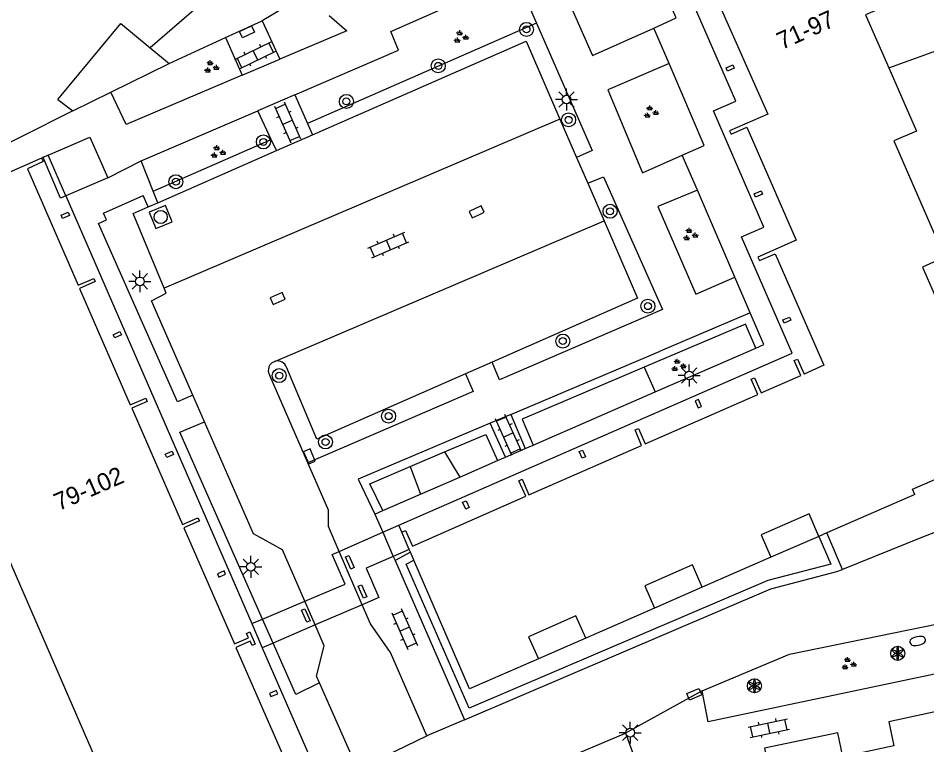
# Model space of a CAD drawing. Extents: x 132998 to 136004, y 396998 to 398512.
# Drawn here: x 133093 to 133144.9, y 397584.3 to 397625.8 of the extents above; entities that cross this region are included whole.
import ezdxf

# ---------------------------------------------------------------- set-up
doc = ezdxf.new("R2010")
doc.units = 0
for name, color, linetype in [('gg-afsc-erfafscheiding', 7, 'Continuous'), ('gg-afsc-hekwerk', 7, 'Continuous'), ('gg-anno-huisnummerreeks BGT', 7, 'Continuous'), ('gg-bbg-bijgebouw', 7, 'Continuous'), ('gg-bbg-gedigitaliseerde bijgebouw', 7, 'Continuous'), ('gg-bbg-hoofdgebouw', 7, 'Continuous'), ('gg-bbg-luifel en loopbrug', 7, 'Continuous'), ('gg-bbg-onder overbouw', 7, 'Continuous'), ('gg-bbg-pand overbouw', 7, 'Continuous'), ('gg-bbg-pilaar onder overbouw', 7, 'Continuous'), ('gg-bbg-pilaar overkapping', 7, 'Continuous'), ('gg-bbg-tussenscheiding', 7, 'Continuous'), ('gg-knt-verharding', 7, 'Continuous'), ('gg-knt-verharding nz', 7, 'Continuous'), ('gt-grn-groengrens', 7, 'Continuous'), ('gt-grn-weggrens', 7, 'Continuous'), ('gt-grn-weglijn', 7, 'Continuous'), ('gt-symb-boom', 7, 'Continuous'), ('gt-symb-brandkraan', 7, 'Continuous'), ('gt-symb-groenvak', 7, 'Continuous'), ('gt-symb-klinker verharding', 7, 'Continuous'), ('gt-symb-kolk', 7, 'Continuous'), ('gt-symb-kolk center center', 7, 'Continuous'), ('gt-symb-lichtmast', 7, 'Continuous'), ('gt-symb-rioolschacht', 7, 'Continuous'), ('gt-symb-solitaire heester', 7, 'Continuous')]:
    doc.layers.add(name, color=color, linetype=linetype)

# ---------------------------------------------------------------- blocks, each defined once
blk = doc.blocks.new('gt0-KOLKCC')
at = {"layer": 'gt-symb-kolk center center'}
blk.add_lwpolyline([(-0.375, 0.2), (0.375, 0.2), (0.375, -0.2), (-0.375, -0.2)], close=True, dxfattribs=at)
blk = doc.blocks.new('gt0-SH')
at = {"layer": 'gt-symb-solitaire heester'}
blk.add_circle((0, 0), 0.4, dxfattribs=at)
for centre, start, end in [((-0.346, 0.2), 270, 30), ((-0.346, -0.2), 330, 90), ((0, 0.4), 210, 330), ((0.346, 0.2), 150, 270), ((0.346, -0.2), 90, 210), ((0, -0.4), 30, 150)]:
    blk.add_arc(centre, 0.4, start, end, dxfattribs=at)
blk = doc.blocks.new('gt0-GRVAK')
at = {"layer": 'gt-symb-groenvak'}
for p, q in [((-0.11, 0.189), (-0.228, 0.24)), ((-0.182, 0.153), (0.088, 0.153)), ((-0.091, 0.211), (-0.156, 0.322)), ((-0.047, 0.214), (-0.047, 0.393)), ((-0.004, 0.211), (0.061, 0.322)), ((0.015, 0.189), (0.133, 0.24)), ((0.262, -0.052), (0.197, 0.059)), ((0.305, -0.049), (0.305, 0.13)), ((0.349, -0.052), (0.414, 0.059)), ((-0.245, -0.228), (-0.363, -0.177)), ((-0.318, -0.264), (-0.047, -0.264)), ((-0.226, -0.206), (-0.291, -0.095)), ((-0.183, -0.203), (-0.183, -0.024)), ((-0.139, -0.206), (-0.074, -0.095)), ((-0.12, -0.228), (-0.002, -0.177)), ((0.243, -0.074), (0.125, -0.023)), ((0.17, -0.11), (0.441, -0.11)), ((0.368, -0.074), (0.486, -0.023))]:
    blk.add_line(p, q, dxfattribs=at)
blk = doc.blocks.new('gt0-BR')
at = {"layer": 'gt-symb-brandkraan'}
for centre, radius, start, end in [((-0.244, 0), 0.206, 107.5669, 252.4331), ((0.599, -2.664), 3, 106.892, 107.5669), ((0, -0.691), 0.938, 73.108, 106.892), ((-0.599, -2.664), 3, 72.4331, 73.108), ((0.244, 0), 0.206, 287.567, 72.4331), ((0.599, 2.664), 3, 252.4331, 253.108), ((0, 0.691), 0.938, 253.108, 286.8921), ((-0.599, 2.664), 3, 286.8921, 287.567)]:
    blk.add_arc(centre, radius, start, end, dxfattribs=at)
blk = doc.blocks.new('gt0-LMAST')
at = {"layer": 'gt-symb-lichtmast'}
for p, q in [((-0.005, 0.246), (-0.005, 0.621)), ((-0.182, 0.173), (-0.447, 0.438)), ((0.172, 0.173), (0.437, 0.438)), ((-0.255, -0.004), (-0.63, -0.004)), ((-0.182, -0.181), (-0.447, -0.446)), ((-0.005, -0.254), (-0.005, -0.629)), ((0.437, -0.446), (0.172, -0.181)), ((0.245, -0.004), (0.62, -0.004))]:
    blk.add_line(p, q, dxfattribs=at)
blk.add_circle((-0.005, -0.004), 0.25, dxfattribs=at)
blk = doc.blocks.new('gt0-KL1')
at = {"layer": 'gt-symb-klinker verharding'}
for p, q in [((-1.15, 0.3), (1.15, 0.3)), ((-1, -0.3), (-1, 0.3)), ((-0.5, 0.3), (-0.5, 0.45)), ((0, -0.3), (0, 0.3)), ((0.5, 0.3), (0.5, 0.45)), ((1, -0.3), (1, 0.3)), ((-1.15, -0.3), (1.15, -0.3)), ((-0.5, -0.45), (-0.5, -0.3)), ((0.5, -0.45), (0.5, -0.3))]:
    blk.add_line(p, q, dxfattribs=at)
blk = doc.blocks.new('gt0-BOOM')
at = {"layer": 'gt-symb-boom'}
for radius in [0.4, 0.2]:
    blk.add_circle((0, 0), radius, dxfattribs=at)
blk = doc.blocks.new('gt0-KOLK')
at = {"layer": 'gt-symb-kolk'}
blk.add_lwpolyline([(0, 0), (0.375, 0), (0.375, 0.4), (-0.375, 0.4), (-0.375, 0), (0, 0)], dxfattribs=at)
blk = doc.blocks.new('gt0-RS')
at = {"layer": 'gt-symb-rioolschacht'}
blk.add_lwpolyline([(-0.5, -0.5), (0.5, -0.5), (0.5, 0.5), (-0.5, 0.5)], close=True, dxfattribs=at)
blk.add_circle((0, 0), 0.375, dxfattribs=at)

msp = doc.modelspace()

# ---------------------------------------------------------------- linework, layer by layer
at = {"layer": 'gg-afsc-erfafscheiding'}
msp.add_lwpolyline([(133096.104, 397620.503), (133090.175, 397617.518), (133089.42, 397618.318)], dxfattribs=at)
at = {"layer": 'gg-afsc-hekwerk'}
for p, q in [((133142.724, 397622.945), (133147.332, 397624.618)), ((133098.092, 397616.664), (133095.698, 397615.635))]:
    msp.add_line(p, q, dxfattribs=at)
for points in [[(133094.684, 397617.963), (133097.075, 397618.999), (133098.092, 397616.664)], [(133094.397, 397617.838), (133094.392, 397617.85), (133094.684, 397617.963)], [(133095.698, 397615.635), (133095.399, 397615.507), (133094.397, 397617.838)]]:
    msp.add_lwpolyline(points, dxfattribs=at)
at = {"layer": 'gg-bbg-bijgebouw'}
for p, q in [((133098.28, 397621.564), (133101.612, 397623.189)), ((133096.104, 397620.503), (133098.28, 397621.564)), ((133095.249, 397621.141), (133096.104, 397620.503))]:
    msp.add_line(p, q, dxfattribs=at)
at = {"layer": 'gg-bbg-gedigitaliseerde bijgebouw'}
for p, q in [((133105.662, 397628.548), (133100.514, 397624.096)), ((133104.815, 397624.678), (133106.924, 397625.636)), ((133101.612, 397623.189), (133104.815, 397624.678))]:
    msp.add_line(p, q, dxfattribs=at)
for points in [[(133105.662, 397628.548), (133108.239, 397626.409), (133106.924, 397625.636)], [(133095.249, 397621.141), (133098.836, 397625.483), (133100.514, 397624.096)]]:
    msp.add_lwpolyline(points, dxfattribs=at)
at = {"layer": 'gg-bbg-hoofdgebouw'}
for p, q in [((133094.311, 397617.8), (133084.35, 397613.44)), ((133090.474, 397599.387), (133099.15, 397579.478)), ((133144.21, 397598.59), (133139.176, 397596.385)), ((133115.321, 397595.445), (133114.89, 397596.44)), ((133139.176, 397596.385), (133138.73, 397596.19)), ((133115.385, 397595.297), (133115.321, 397595.445)), ((133115.585, 397594.836), (133115.385, 397595.297)), ((133118.77, 397587.48), (133115.585, 397594.836)), ((133135.99, 397595), (133132.07, 397593.29)), ((133129.34, 397592.09), (133125.41, 397590.38)), ((133122.7, 397589.19), (133118.77, 397587.48))]:
    msp.add_line(p, q, dxfattribs=at)
for points in [[(133141.024, 397630.313), (133142.68, 397626.53), (133141.401, 397625.98), (133142.724, 397622.945)], [(133142.724, 397622.945), (133144.3, 397619.33), (133143.02, 397618.78), (133145.91, 397612.13), (133144.65, 397611.56), (133145.852, 397608.827)], [(133144.21, 397598.59), (133144.08, 397598.888), (133149.791, 397601.353), (133148.929, 397605.036)], [(133138.73, 397596.19), (133138.17, 397597.48), (133135.431, 397596.28), (133135.99, 397595)], [(133132.07, 397593.29), (133131.51, 397594.57), (133128.78, 397593.37), (133129.34, 397592.09)], [(133125.41, 397590.38), (133124.85, 397591.66), (133122.14, 397590.46), (133122.7, 397589.19)], [(133146.86, 397586.49), (133142.72, 397585.6), (133143.01, 397584.23), (133140.1, 397583.6), (133139.81, 397584.97), (133135.62, 397584.1), (133135.91, 397582.73), (133133.01, 397582.11), (133132.72, 397583.48), (133128.54, 397582.59)]]:
    msp.add_lwpolyline(points, dxfattribs=at)
at = {"layer": 'gg-bbg-luifel en loopbrug'}
for p, q in [((133113.807, 397596.423), (133114.724, 397596.824)), ((133111.313, 397595.333), (133113.807, 397596.423)), ((133115.321, 397595.445), (133114.411, 397595.046)), ((133106.938, 397591.468), (133109.356, 397592.493)), ((133112.632, 397592.282), (133109.949, 397591.13)), ((133106.329, 397591.21), (133106.938, 397591.468)), ((133109.949, 397591.13), (133107.544, 397590.097)), ((133107.544, 397590.097), (133106.913, 397589.826))]:
    msp.add_line(p, q, dxfattribs=at)
for points in [[(133109.356, 397592.493), (133111.663, 397593.47), (133110.911, 397595.158), (133111.313, 397595.333)], [(133114.411, 397595.046), (133112.865, 397594.368), (133113.585, 397592.691), (133112.632, 397592.282)]]:
    msp.add_lwpolyline(points, dxfattribs=at)
at = {"layer": 'gg-bbg-onder overbouw'}
for points in [[(133127.51, 397640.41), (133127.59, 397640.23), (133128.44, 397640.54), (133131.285, 397634.104), (133130.384, 397633.706), (133130.469, 397633.514), (133131.37, 397633.912), (133134.2, 397627.51), (133132.02, 397626.56), (133132.091, 397626.36), (133132.931, 397626.77), (133135.82, 397620.31), (133133.63, 397619.35), (133133.71, 397619.17), (133134.62, 397619.57), (133137.43, 397613.1), (133135.24, 397612.14), (133135.33, 397611.95), (133136.24, 397612.33), (133139.02, 397605.96), (133137.882, 397605.461)], [(133094.311, 397617.8), (133094.41, 397617.61), (133093.51, 397617.18), (133096.404, 397610.54), (133097.295, 397610.928), (133097.377, 397610.739), (133096.488, 397610.348), (133099.383, 397603.706), (133100.27, 397604.093), (133100.351, 397603.902), (133099.47, 397603.507), (133102.363, 397596.869), (133103.246, 397597.254), (133103.328, 397597.072), (133102.447, 397596.676), (133105.333, 397590.056), (133106.142, 397590.402), (133106.032, 397590.649), (133106.215, 397590.73), (133106.522, 397590.038), (133106.339, 397589.957), (133106.23, 397590.204), (133105.422, 397589.852), (133108.33, 397583.18)], [(133114.89, 397596.44), (133115.1, 397596.53), (133115.5, 397595.64), (133121.976, 397598.482), (133121.586, 397599.371), (133121.772, 397599.452), (133122.158, 397598.561), (133128.594, 397601.386), (133128.232, 397602.266), (133128.42, 397602.347), (133128.802, 397601.477), (133135.241, 397604.302), (133134.864, 397605.163), (133135.052, 397605.247), (133135.43, 397604.385), (133137.692, 397605.377), (133137.317, 397606.233), (133137.506, 397606.317), (133137.882, 397605.461)]]:
    msp.add_lwpolyline(points, dxfattribs=at)
at = {"layer": 'gg-bbg-pand overbouw'}
for p, q in [((133094.397, 397617.838), (133094.311, 397617.8)), ((133094.684, 397617.963), (133094.397, 397617.838)), ((133095.698, 397615.635), (133094.684, 397617.963)), ((133095.698, 397615.635), (133106.329, 397591.21)), ((133114.89, 397596.44), (133114.724, 397596.824)), ((133106.329, 397591.21), (133106.913, 397589.826))]:
    msp.add_line(p, q, dxfattribs=at)
for points in [[(133114.724, 397596.824), (133137.212, 397606.652), (133134.31, 397613.296), (133135.583, 397613.851), (133132.704, 397620.496), (133133.981, 397621.05), (133131.097, 397627.691), (133132.373, 397628.249), (133127.136, 397640.247)], [(133106.913, 397589.826), (133109.657, 397583.536), (133109.32, 397583.38)]]:
    msp.add_lwpolyline(points, dxfattribs=at)
at = {"layer": 'gg-bbg-pilaar onder overbouw'}
for points in [[(133133.503, 397622.766), (133133.425, 397622.951), (133133.816, 397623.121), (133133.896, 397622.938), (133133.503, 397622.766)], [(133135.113, 397615.571), (133135.032, 397615.761), (133135.429, 397615.929), (133135.507, 397615.744), (133135.113, 397615.571)], [(133095.833, 397614.7), (133095.91, 397614.515), (133095.518, 397614.344), (133095.438, 397614.528), (133095.833, 397614.7)], [(133136.743, 397608.365), (133136.664, 397608.551), (133137.054, 397608.719), (133137.133, 397608.535), (133136.743, 397608.365)], [(133098.794, 397607.889), (133098.879, 397607.703), (133098.49, 397607.522), (133098.405, 397607.704), (133098.794, 397607.889)], [(133131.846, 397604.013), (133131.661, 397603.929), (133131.834, 397603.535), (133132.017, 397603.615), (133131.846, 397604.013)], [(133101.772, 397601.054), (133101.851, 397600.864), (133101.464, 397600.694), (133101.384, 397600.877), (133101.772, 397601.054)], [(133125.031, 397601.036), (133125.222, 397601.119), (133125.392, 397600.729), (133125.209, 397600.649), (133125.031, 397601.036)], [(133118.375, 397598.136), (133118.566, 397598.219), (133118.743, 397597.831), (133118.561, 397597.748), (133118.375, 397598.136)], [(133104.829, 397594.027), (133104.749, 397594.216), (133104.357, 397594.046), (133104.436, 397593.862), (133104.829, 397594.027)], [(133107.81, 397587.198), (133107.724, 397587.384), (133107.335, 397587.22), (133107.413, 397587.036), (133107.81, 397587.198)]]:
    msp.add_lwpolyline(points, dxfattribs=at)
at = {"layer": 'gg-bbg-pilaar overkapping'}
for points in [[(133111.682, 397595.017), (133111.87, 397595.101), (133112.172, 397594.405), (133111.989, 397594.325), (133111.682, 397595.017)], [(133112.402, 397593.346), (133112.594, 397593.423), (133112.893, 397592.731), (133112.709, 397592.652), (133112.402, 397593.346)], [(133109.161, 397591.973), (133109.354, 397592.053), (133109.652, 397591.363), (133109.468, 397591.284), (133109.161, 397591.973)]]:
    msp.add_lwpolyline(points, dxfattribs=at)
at = {"layer": 'gg-bbg-tussenscheiding'}
msp.add_line((133100.514, 397624.096), (133101.612, 397623.189), dxfattribs=at)
at = {"layer": 'gg-knt-verharding'}
for p, q in [((133121.422, 397628.186), (133122.592, 397625.504)), ((133106.924, 397625.636), (133107.934, 397623.444)), ((133104.815, 397624.678), (133105.779, 397622.528)), ((133108.785, 397621.412), (133109.513, 397619.768)), ((133100.007, 397617.631), (133106.678, 397620.504)), ((133107.438, 397618.859), (133106.678, 397620.504)), ((133109.513, 397619.768), (133109.797, 397619.128)), ((133123.93, 397620.028), (133124.885, 397617.825)), ((133107.732, 397618.223), (133107.438, 397618.859)), ((133107.732, 397618.223), (133109.797, 397619.128)), ((133100.949, 397615.248), (133107.732, 397618.223)), ((133100.691, 397615.899), (133100.007, 397617.631)), ((133124.885, 397617.825), (133125.522, 397616.356)), ((133128.659, 397616.96), (133130.915, 397617.961)), ((133125.522, 397616.356), (133126.455, 397614.205)), ((133100.949, 397615.248), (133100.691, 397615.899)), ((133131.786, 397615.969), (133129.529, 397615.037)), ((133133.92, 397610.996), (133131.786, 397615.969)), ((133100.406, 397615.01), (133100.949, 397615.248)), ((133126.455, 397614.205), (133128.37, 397609.79)), ((133128.37, 397609.79), (133120.052, 397606.138)), ((133134.809, 397608.963), (133129.655, 397606.777)), ((133121.123, 397603.158), (133129.655, 397606.777)), ((133129.367, 397604.438), (133135.121, 397606.944)), ((133120.052, 397606.138), (133118.539, 397605.474)), ((133109.522, 397600.398), (133107.356, 397605.378)), ((133103.62, 397602.738), (133102.959, 397604.25)), ((133122.409, 397601.407), (133129.367, 397604.438)), ((133121.123, 397603.158), (133121.951, 397601.207)), ((133120.826, 397600.717), (133119.949, 397602.66)), ((133121.951, 397601.207), (133122.409, 397601.407)), ((133118.219, 397599.581), (133120.368, 397600.517)), ((133120.368, 397600.517), (133120.826, 397600.717)), ((133115.962, 397598.598), (133118.219, 397599.581)), ((133113.811, 397597.661), (133115.962, 397598.598)), ((133113.352, 397597.461), (133113.811, 397597.661)), ((133140.084, 397594.306), (133139.176, 397596.385)), ((133115.385, 397595.297), (133114.51, 397594.82)), ((133114.51, 397594.82), (133117.879, 397587.113)), ((133118.489, 397585.718), (133135.98, 397593.2)), ((133112.371, 397582.9), (133110.19, 397587.827)), ((133117.879, 397587.113), (133118.489, 397585.718)), ((133118.489, 397585.718), (133116.32, 397584.79)), ((133096.938, 397572.039), (133127.687, 397584.951)), ((133127.687, 397584.951), (133128.54, 397582.59))]:
    msp.add_line(p, q, dxfattribs=at)
for points in [[(133129.291, 397625.224), (133130.583, 397625.806), (133128.216, 397631.165)], [(133123.429, 397629.013), (133125.795, 397623.648), (133129.291, 397625.224)], [(133108.785, 397621.412), (133114.714, 397623.965), (133114.28, 397625.034), (133121.422, 397628.186)], [(133110.746, 397625.937), (133111.76, 397625.07), (133107.934, 397623.444)], [(133122.592, 397625.504), (133125.767, 397618.231), (133124.885, 397617.825)], [(133109.797, 397619.128), (133122, 397624.48), (133123.93, 397620.028)], [(133130.174, 397623.205), (133126.666, 397621.693), (133128.659, 397616.96)], [(133130.915, 397617.961), (133132.168, 397618.517), (133130.174, 397623.205)], [(133105.779, 397622.528), (133099.15, 397619.71), (133098.28, 397621.564)], [(133125.522, 397616.356), (133126.424, 397616.72), (133129.791, 397609.139), (133128.824, 397608.722)], [(133102.959, 397604.25), (133102.079, 397603.865), (133097.559, 397614.056), (133098.026, 397614.261), (133097.853, 397614.655), (133100.125, 397615.651)], [(133101.323, 397610.359), (133099.54, 397614.63), (133100.406, 397615.01)], [(133129.529, 397615.037), (133131.698, 397610.032), (133133.92, 397610.996)], [(133102.959, 397604.25), (133100.6, 397609.64), (133101.44, 397610.08), (133101.323, 397610.359)], [(133135.121, 397606.944), (133135.579, 397607.144), (133134.809, 397608.963)], [(133128.824, 397608.722), (133120.484, 397605.125), (133120.052, 397606.138)], [(133118.539, 397605.474), (133110.044, 397601.745), (133108.303, 397605.846)], [(133118.539, 397605.474), (133118.974, 397604.474), (133109.522, 397600.398)], [(133109.356, 397592.493), (133108.08, 397595.43), (133106.42, 397596.34), (133103.62, 397602.738)], [(133119.949, 397602.66), (133112.395, 397599.456), (133113.352, 397597.461)], [(133111.313, 397595.333), (133110.7, 397596.75), (133110.7, 397597.69), (133109.522, 397600.398)], [(133135.98, 397593.2), (133139.753, 397594.18), (133140.084, 397594.306)], [(133116.32, 397584.79), (133114.26, 397589.56), (133113.1, 397591.2), (133112.632, 397592.282)], [(133110.19, 397587.827), (133110.02, 397588.21), (133110.47, 397589.93), (133109.949, 397591.13)], [(133132.063, 397587.359), (133137.05, 397589.46), (133145.53, 397591.2)], [(133146.07, 397588.47), (133132.41, 397585.59), (133132.063, 397587.359)]]:
    msp.add_lwpolyline(points, dxfattribs=at)
for centre, radius, start, end in [((133107.798, 397605.674), 0.532, 102.8962, 213.8651), ((133107.8, 397605.676), 0.531, 18.6883, 103.1557)]:
    msp.add_arc(centre, radius, start, end, dxfattribs=at)
at = {"layer": 'gg-knt-verharding nz'}
for p, q in [((133123.93, 397620.028), (133101.323, 397610.359)), ((133107.679, 397606.193), (133126.455, 397614.205)), ((133112.632, 397592.282), (133111.313, 397595.333)), ((133109.949, 397591.13), (133109.356, 397592.493))]:
    msp.add_line(p, q, dxfattribs=at)
at = {"layer": 'gt-grn-groengrens'}
for p, q in [((133122.592, 397625.504), (133109.513, 397619.768)), ((133100.691, 397615.899), (133107.438, 397618.859)), ((133100.406, 397615.01), (133100.125, 397615.651)), ((133128.751, 397605.85), (133129.367, 397604.438)), ((133115.368, 397600.174), (133117.34, 397601.011)), ((133117.34, 397601.011), (133118.219, 397599.581)), ((133115.368, 397600.174), (133115.962, 397598.598)), ((133138.718, 397596.185), (133135.99, 397595)), ((133138.73, 397596.19), (133138.718, 397596.185)), ((133132.07, 397593.29), (133129.34, 397592.09)), ((133107.544, 397590.097), (133106.938, 397591.468)), ((133125.41, 397590.38), (133122.7, 397589.19))]:
    msp.add_line(p, q, dxfattribs=at)
for points in [[(133135.121, 397606.944), (133134.544, 397608.307), (133128.751, 397605.85)], [(133128.751, 397605.85), (133121.779, 397602.893), (133122.409, 397601.407)], [(133106.938, 397591.468), (133102.218, 397602.144), (133103.62, 397602.738)], [(133117.34, 397601.011), (133119.694, 397602.009), (133120.368, 397600.517)], [(133113.811, 397597.661), (133113.072, 397599.2), (133115.368, 397600.174)], [(133138.718, 397596.185), (133139.407, 397594.607), (133135.818, 397593.674), (133118.748, 397586.373), (133115.152, 397594.6), (133115.585, 397594.836)], [(133110.19, 397587.827), (133108.842, 397587.161), (133107.544, 397590.097)]]:
    msp.add_lwpolyline(points, dxfattribs=at)
at = {"layer": 'gt-grn-weggrens'}
for p, q in [((133130.174, 397623.205), (133129.291, 397625.224)), ((133105.779, 397622.528), (133107.934, 397623.444)), ((133108.785, 397621.412), (133106.678, 397620.504)), ((133131.786, 397615.969), (133130.915, 397617.961)), ((133134.809, 397608.963), (133133.92, 397610.996)), ((133121.123, 397603.158), (133119.949, 397602.66)), ((133120.826, 397600.717), (133121.951, 397601.207)), ((133113.352, 397597.461), (133113.807, 397596.423)), ((133113.807, 397596.423), (133114.411, 397595.046)), ((133145.385, 397596.435), (133144.648, 397596.139)), ((133144.648, 397596.139), (133140.084, 397594.306)), ((133114.411, 397595.046), (133114.51, 397594.82)), ((133132.063, 397587.359), (133127.687, 397584.951)), ((133112.371, 397582.9), (133116.32, 397584.79))]:
    msp.add_line(p, q, dxfattribs=at)
at = {"layer": 'gt-grn-weglijn'}
msp.add_line((133098.092, 397616.664), (133100.007, 397617.631), dxfattribs=at)

# ---------------------------------------------------------------- block references
at = {"layer": 'gt-symb-boom'}
for p in [(133122.022, 397625.146), (133116.98, 397623.063), (133111.733, 397621.032), (133124.427, 397619.979), (133106.987, 397618.719), (133101.987, 397616.448), (133126.797, 397614.755), (133128.962, 397609.339), (133124.098, 397607.343), (133107.892, 397605.371), (133114.141, 397603.056), (133110.538, 397601.581)]:
    msp.add_blockref('gt0-BOOM', p, dxfattribs=at)
at = {"layer": 'gt-symb-brandkraan', "rotation": -168.4092631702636}
msp.add_blockref('gt0-BR', (133144.374, 397590.218), dxfattribs=at)
at = {"layer": 'gt-symb-groenvak'}
for p in [(133118.254, 397624.708), (133103.995, 397622.988), (133129.115, 397620.409), (133104.373, 397618.139), (133131.363, 397613.415), (133130.687, 397605.942), (133140.415, 397588.903)]:
    msp.add_blockref('gt0-GRVAK', p, dxfattribs=at)
at = {"layer": 'gt-symb-klinker verharding'}
for p, rotation in [((133106.53, 397623.662), 26.180521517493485), ((133108.363, 397619.831), -66.10152212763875), ((133114.133, 397612.833), 23.153428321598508), ((133120.992, 397601.973), 114.2826388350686), ((133115.055, 397590.897), -66.35749834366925), ((133135.871, 397585.237), 11.894562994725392)]:
    msp.add_blockref('gt0-KL1', p, dxfattribs=dict(at, rotation=rotation))
at = {"layer": 'gt-symb-kolk'}
for p, rotation in [((133119.26, 397614.544), 24.387066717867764), ((133107.883, 397609.595), 23.89847786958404), ((133109.437, 397600.68), -66.61335784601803)]:
    msp.add_blockref('gt0-KOLK', p, dxfattribs=dict(at, rotation=rotation))
at = {"layer": 'gt-symb-kolk center center'}
for p, rotation in [((133106.053, 397625.012), 25.027278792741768), ((133131.612, 397587.171), 22.89759102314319)]:
    msp.add_blockref('gt0-KOLKCC', p, dxfattribs=dict(at, rotation=rotation))
at = {"layer": 'gt-symb-lichtmast'}
for p in [(133124.317, 397621.142), (133099.938, 397610.758), (133131.328, 397605.383), (133106.273, 397594.453), (133127.949, 397584.982)]:
    msp.add_blockref('gt0-LMAST', p, dxfattribs=at)
at = {"layer": 'gt-symb-rioolschacht', "rotation": 22.46117570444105}
msp.add_blockref('gt0-RS', (133101.12, 397614.431), dxfattribs=at)
at = {"layer": 'gt-symb-solitaire heester'}
for p in [(133143.233, 397589.51), (133135.048, 397587.657)]:
    msp.add_blockref('gt0-SH', p, dxfattribs=at)

# ---------------------------------------------------------------- texts
at = {"layer": 'gg-anno-huisnummerreeks BGT'}
for s, rotation, p in [('71-97', 24.1, (133136.61, 397623.966)), ('79-102', 23.6, (133095.294, 397597.633))]:
    msp.add_text(s, height=1, rotation=rotation, dxfattribs=at).set_placement(p)

doc.saveas('drawing.dxf')
